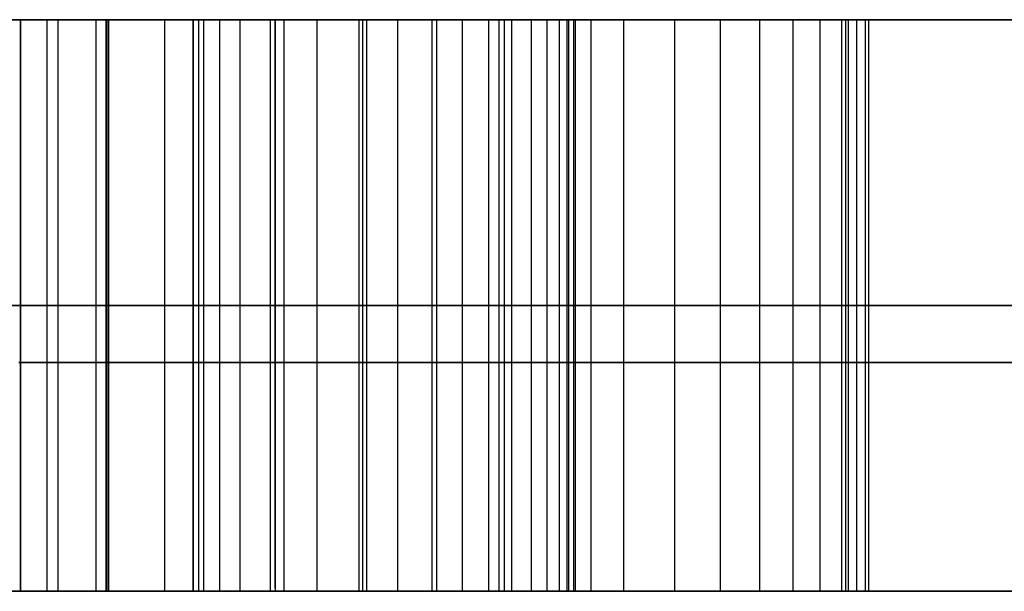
# Model space of a CAD drawing. Header units: millimetres. Extents: x 0 to 322, y -110 to 60.
# Tile 1003 of 1056: x 290.5 to 290.931, y -92.15 to -91.9. Entities that reach past the tile are written whole.
import ezdxf

# ---------------------------------------------------------------- set-up
doc = ezdxf.new("R2010")
doc.units = ezdxf.units.MM
doc.layers.add('Layer 01', color=18, linetype='Continuous', true_color=0x000000)

msp = doc.modelspace()

# ---------------------------------------------------------------- linework, layer by layer
at = {"layer": 'Layer 01'}
for p, q in [((290.74336, -91.9, 9.16204), (290.33313, -91.9, 9.16204)), ((290.50075, -91.9, 28.45899), (290.50075, -92.15, 28.45899)), ((290.51718, -92.15, 28.9903), (290.51718, -91.9, 28.9903)), ((290.53824, -91.9, 9.53383), (290.53824, -91.9, 8.79024)), ((290.53847, -92.15, 27.66907), (290.53847, -91.9, 27.66907)), ((290.57619, -92.15, 28.26292), (290.57619, -91.9, 28.26292)), ((290.7099, -91.9, 27.69352), (290.7099, -92.15, 27.69352)), ((290.75, -91.9, 7.85559), (290.75, -92.15, 7.85559)), ((290.86153, -92.15, 28.46886), (290.86153, -91.9, 28.46886)), ((290.86265, -92.15, 28.13362), (290.86265, -91.9, 28.13362)), ((291, -92.025, 8.2886), (290, -92.025, 8.2886)), ((290.36704, -92.025, 27.66907), (290.7099, -92.025, 27.66907)), ((290.5, -92.025, 7.42258), (291, -92.025, 8.2886)), ((290.50075, -92.025, 27.92768), (290.50075, -92.025, 28.9903)), ((290.53362, -92.025, 28.9903), (290.50075, -92.025, 28.9903)), ((291.18945, -92.025, 27.94742), (290.53362, -92.025, 28.9903)), ((291.14911, -92.025, 27.66907), (290.57619, -92.025, 28.59816)), ((290.57619, -92.025, 27.92768), (290.57619, -92.025, 28.59816)), ((290.7099, -92.025, 27.66907), (290.7099, -92.025, 27.71797)), ((290.75, -92.15, 7.85559), (290.25, -92.15, 7.85559)), ((290.50075, -92.15, 28.32969), (290.57619, -92.15, 28.32969)), ((290.53824, -92.15, 8.67489), (290.53824, -92.15, 8.79024)), ((290.53824, -92.15, 9.53383), (290.53824, -92.15, 9.64919)), ((290.74175, -92.15, 28.32969), (290.94906, -92.15, 28.32969)), ((290.74336, -92.15, 9.16204), (290.87156, -92.15, 9.16204)), ((290.88282, -92.15, 28.10091), (290.88282, -92.15, 28.43501))]:
    msp.add_line(p, q, dxfattribs=at)
at = {"layer": 'Layer 01', "extrusion": (0, 1, 0)}
for centre, radius in [((-290.5, 18.5, -91.9), 11.15), ((-290.5, 12.94, -92.05), 1.75), ((-290.5, 18.5, -92.05), 2.25), ((-290.5, 24.06, -92.05), 1.75)]:
    msp.add_arc(centre, radius, 90, 270, dxfattribs=at)
at = {"layer": 'Layer 01', "extrusion": (0, -1, 0)}
for centre, radius in [((290.5, 12.94, 91.9), 1.75), ((290.5, 18.5, 91.9), 2.25), ((290.5, 24.06, 91.9), 1.75)]:
    msp.add_arc(centre, radius, 270, 90, dxfattribs=at)
at = {"layer": 'Layer 01'}
for points in [[(291, -91.9, 8.2886), (290.5, -91.9, 8.2886), (290, -91.9, 8.2886)], [(290.36704, -91.9, 27.66907), (290.53847, -91.9, 27.66907), (290.7099, -91.9, 27.66907)], [(290.5, -91.9, 7.42258), (290.75, -91.9, 7.85559), (291, -91.9, 8.2886)], [(290.50075, -91.9, 28.9903), (290.50075, -91.9, 28.45899), (290.50075, -91.9, 27.92768)], [(290.53362, -91.9, 28.9903), (290.51718, -91.9, 28.9903), (290.50075, -91.9, 28.9903)], [(290.50075, -91.9, 27.92768), (290.50075, -92.025, 27.92768), (290.50075, -92.15, 27.92768)], [(290.50075, -91.9, 28.9903), (290.50075, -92.025, 28.9903), (290.50075, -92.15, 28.9903)], [(290.50075, -92.15, 27.92768), (290.50075, -92.025, 27.92768), (290.50075, -91.9, 27.92768)], [(290.5124, -92.15, 9.53243), (290.5124, -92.025, 9.53243), (290.5124, -91.9, 9.53243)], [(290.5124, -92.15, 8.79164), (290.5124, -92.025, 8.79164), (290.5124, -91.9, 8.79164)], [(290.53362, -91.9, 28.9903), (290.53362, -92.025, 28.9903), (290.53362, -92.15, 28.9903)], [(291.18945, -91.9, 27.94742), (290.86153, -91.9, 28.46886), (290.53362, -91.9, 28.9903)], [(290.53824, -91.9, 8.79024), (290.53824, -92.025, 8.79024), (290.53824, -92.15, 8.79024)], [(290.53824, -92.15, 9.53383), (290.53824, -92.025, 9.53383), (290.53824, -91.9, 9.53383)], [(290.53925, -91.9, 8.67486), (290.53925, -92.025, 8.67486), (290.53925, -92.15, 8.67486)], [(290.53925, -92.15, 9.64922), (290.53925, -92.025, 9.64922), (290.53925, -91.9, 9.64922)], [(290.56389, -92.15, 8.79164), (290.56389, -92.025, 8.79164), (290.56389, -91.9, 8.79164)], [(290.56389, -92.15, 9.53243), (290.56389, -92.025, 9.53243), (290.56389, -91.9, 9.53243)], [(290.57619, -91.9, 27.92768), (290.57619, -91.9, 28.26292), (290.57619, -91.9, 28.59816)], [(290.57619, -91.9, 28.59816), (290.86265, -91.9, 28.13362), (291.14911, -91.9, 27.66907)], [(290.57619, -91.9, 28.59816), (290.57619, -92.025, 28.59816), (290.57619, -92.15, 28.59816)], [(290.57619, -91.9, 27.92768), (290.57619, -92.025, 27.92768), (290.57619, -92.15, 27.92768)], [(290.57871, -92.15, 9.64721), (290.57871, -92.025, 9.64721), (290.57871, -91.9, 9.64721)], [(290.57871, -92.15, 8.67686), (290.57871, -92.025, 8.67686), (290.57871, -91.9, 8.67686)], [(290.58085, -92.15, 27.84162), (290.58085, -92.025, 27.84162), (290.58085, -91.9, 27.84162)], [(290.58792, -92.15, 8.79585), (290.58792, -92.025, 8.79585), (290.58792, -91.9, 8.79585)], [(290.58792, -92.15, 9.52822), (290.58792, -92.025, 9.52822), (290.58792, -91.9, 9.52822)], [(290.59677, -92.15, 27.77814), (290.59677, -92.025, 27.77814), (290.59677, -91.9, 27.77814)], [(290.60996, -92.15, 8.80286), (290.60996, -92.025, 8.80286), (290.60996, -91.9, 8.80286)], [(290.60996, -92.15, 9.52141), (290.60996, -92.025, 9.52141), (290.60996, -91.9, 9.52141)], [(290.61205, -91.9, 27.75559), (290.61205, -92.025, 27.75559), (290.61205, -92.15, 27.75559)], [(290.61205, -92.14856, 27.75559), (290.61205, -92.02428, 27.75559), (290.61205, -91.9, 27.75559)], [(290.61597, -92.15, 9.6414), (290.61597, -92.025, 9.6414), (290.61597, -91.9, 9.6414)], [(290.61597, -92.15, 8.68267), (290.61597, -92.025, 8.68267), (290.61597, -91.9, 8.68267)], [(290.63039, -92.15, 8.81248), (290.63039, -92.025, 8.81248), (290.63039, -91.9, 8.81248)], [(290.63039, -92.15, 9.5116), (290.63039, -92.025, 9.5116), (290.63039, -91.9, 9.5116)], [(290.64882, -92.15, 8.8251), (290.64882, -92.025, 8.8251), (290.64882, -91.9, 8.8251)], [(290.64882, -92.15, 9.49918), (290.64882, -92.025, 9.49918), (290.64882, -91.9, 9.49918)], [(290.65042, -92.15, 9.63179), (290.65042, -92.025, 9.63179), (290.65042, -91.9, 9.63179)], [(290.65042, -92.15, 8.69228), (290.65042, -92.025, 8.69228), (290.65042, -91.9, 8.69228)], [(290.65218, -92.15, 27.7303), (290.65218, -92.025, 27.7303), (290.65218, -91.9, 27.7303)], [(290.66565, -92.15, 8.84032), (290.66565, -92.025, 8.84032), (290.66565, -91.9, 8.84032)], [(290.66565, -92.15, 9.48395), (290.66565, -92.025, 9.48395), (290.66565, -91.9, 9.48395)], [(290.68067, -92.15, 8.85855), (290.68067, -92.025, 8.85855), (290.68067, -91.9, 8.85855)], [(290.68067, -92.15, 9.46592), (290.68067, -92.025, 9.46592), (290.68067, -91.9, 9.46592)], [(290.68268, -92.15, 9.61837), (290.68268, -92.025, 9.61837), (290.68268, -91.9, 9.61837)], [(290.68268, -92.15, 8.70591), (290.68268, -92.025, 8.70591), (290.68268, -91.9, 8.70591)], [(290.69389, -92.15, 8.87938), (290.69389, -92.025, 8.87938), (290.69389, -91.9, 8.87938)], [(290.69389, -92.15, 9.44509), (290.69389, -92.025, 9.44509), (290.69389, -91.9, 9.44509)], [(290.70551, -92.15, 8.90342), (290.70551, -92.025, 8.90342), (290.70551, -91.9, 8.90342)], [(290.70551, -92.15, 9.42125), (290.70551, -92.025, 9.42125), (290.70551, -91.9, 9.42125)], [(290.7099, -91.9, 27.66907), (290.7099, -91.9, 27.69352), (290.7099, -91.9, 27.71797)], [(290.7099, -91.9, 27.71797), (290.7099, -92.025, 27.71797), (290.7099, -92.15, 27.71797)], [(290.7099, -91.9, 27.66907), (290.7099, -92.025, 27.66907), (290.7099, -92.15, 27.66907)], [(290.71232, -92.15, 9.60094), (290.71232, -92.025, 9.60094), (290.71232, -91.9, 9.60094)], [(290.71232, -92.15, 8.72353), (290.71232, -92.025, 8.72353), (290.71232, -91.9, 8.72353)], [(290.71553, -92.15, 8.93067), (290.71553, -92.025, 8.93067), (290.71553, -91.9, 8.93067)], [(290.71553, -92.15, 9.39421), (290.71553, -92.025, 9.39421), (290.71553, -91.9, 9.39421)], [(290.72414, -92.15, 8.96112), (290.72414, -92.025, 8.96112), (290.72414, -91.9, 8.96112)], [(290.72414, -92.15, 9.36396), (290.72414, -92.025, 9.36396), (290.72414, -91.9, 9.36396)], [(290.73095, -92.15, 8.99497), (290.73095, -92.025, 8.99497), (290.73095, -91.9, 8.99497)], [(290.73095, -92.15, 9.33031), (290.73095, -92.025, 9.33031), (290.73095, -91.9, 9.33031)], [(290.73636, -92.15, 9.03203), (290.73636, -92.025, 9.03203), (290.73636, -91.9, 9.03203)], [(290.73636, -92.15, 9.29345), (290.73636, -92.025, 9.29345), (290.73636, -91.9, 9.29345)], [(290.73977, -92.15, 9.5795), (290.73977, -92.025, 9.5795), (290.73977, -91.9, 9.5795)], [(290.73977, -92.15, 8.74477), (290.73977, -92.025, 8.74477), (290.73977, -91.9, 8.74477)], [(290.74037, -92.15, 9.07249), (290.74037, -92.025, 9.07249), (290.74037, -91.9, 9.07249)], [(290.74037, -92.15, 9.25318), (290.74037, -92.025, 9.25318), (290.74037, -91.9, 9.25318)], [(290.74257, -92.15, 9.11616), (290.74257, -92.025, 9.11616), (290.74257, -91.9, 9.11616)], [(290.74257, -92.15, 9.20971), (290.74257, -92.025, 9.20971), (290.74257, -91.9, 9.20971)], [(290.74337, -92.15, 9.16304), (290.74337, -92.025, 9.16304), (290.74337, -91.9, 9.16304)], [(290.76441, -92.15, 9.55446), (290.76441, -92.025, 9.55446), (290.76441, -91.9, 9.55446)], [(290.76441, -92.15, 8.77001), (290.76441, -92.025, 8.77001), (290.76441, -91.9, 8.77001)], [(290.78684, -92.15, 9.52542), (290.78684, -92.025, 9.52542), (290.78684, -91.9, 9.52542)], [(290.78684, -92.15, 8.79926), (290.78684, -92.025, 8.79926), (290.78684, -91.9, 8.79926)], [(290.80667, -92.15, 9.49277), (290.80667, -92.025, 9.49277), (290.80667, -91.9, 9.49277)], [(290.80667, -92.15, 8.83211), (290.80667, -92.025, 8.83211), (290.80667, -91.9, 8.83211)], [(290.8239, -92.15, 9.45651), (290.8239, -92.025, 9.45651), (290.8239, -91.9, 9.45651)], [(290.8239, -92.15, 8.86857), (290.8239, -92.025, 8.86857), (290.8239, -91.9, 8.86857)], [(290.83853, -92.15, 9.41644), (290.83853, -92.025, 9.41644), (290.83853, -91.9, 9.41644)], [(290.83853, -92.15, 8.90863), (290.83853, -92.025, 8.90863), (290.83853, -91.9, 8.90863)], [(290.85034, -92.15, 9.37297), (290.85034, -92.025, 9.37297), (290.85034, -91.9, 9.37297)], [(290.85034, -92.15, 8.9525), (290.85034, -92.025, 8.9525), (290.85034, -91.9, 8.9525)], [(290.85976, -92.15, 9.3259), (290.85976, -92.025, 9.3259), (290.85976, -91.9, 9.3259)], [(290.85976, -92.15, 8.99958), (290.85976, -92.025, 8.99958), (290.85976, -91.9, 8.99958)], [(290.86637, -92.15, 9.27522), (290.86637, -92.025, 9.27522), (290.86637, -91.9, 9.27522)], [(290.86637, -92.15, 9.05046), (290.86637, -92.025, 9.05046), (290.86637, -91.9, 9.05046)], [(290.87018, -92.15, 9.22093), (290.87018, -92.025, 9.22093), (290.87018, -91.9, 9.22093)], [(290.87018, -92.15, 9.10495), (290.87018, -92.025, 9.10495), (290.87018, -91.9, 9.10495)], [(290.87158, -92.15, 9.16304), (290.87158, -92.025, 9.16304), (290.87158, -91.9, 9.16304)], [(291, -92.15, 8.2886), (290.5, -92.15, 8.2886), (290, -92.15, 8.2886)], [(290.36704, -92.15, 27.66907), (290.53847, -92.15, 27.66907), (290.7099, -92.15, 27.66907)], [(290.5, -92.15, 7.42258), (290.75, -92.15, 7.85559), (291, -92.15, 8.2886)], [(290.50075, -92.15, 28.9903), (290.50075, -92.15, 28.45899), (290.50075, -92.15, 27.92768)], [(290.53362, -92.15, 28.9903), (290.51718, -92.15, 28.9903), (290.50075, -92.15, 28.9903)], [(291.18945, -92.15, 27.94742), (290.86153, -92.15, 28.46886), (290.53362, -92.15, 28.9903)], [(290.57619, -92.15, 28.59816), (290.86265, -92.15, 28.13362), (291.14911, -92.15, 27.66907)], [(290.57619, -92.15, 27.92768), (290.57619, -92.15, 28.26292), (290.57619, -92.15, 28.59816)], [(290.7099, -92.15, 27.66907), (290.7099, -92.15, 27.69352), (290.7099, -92.15, 27.71797)]]:
    msp.add_open_spline(points, degree=2, dxfattribs=at)
at = {"layer": 'Layer 01', "extrusion": (6.02576e-13, -1, -4.14379e-13)}
msp.add_open_spline([(290.53925, -91.9, 9.64922), (290.52594, -91.9, 9.64884), (290.49999, -91.9, 9.6481), (290.46234, -91.9, 9.6422), (290.42717, -91.9, 9.63259), (290.39442, -91.9, 9.61918), (290.36424, -91.9, 9.60155), (290.33673, -91.9, 9.57988), (290.31138, -91.9, 9.55468), (290.289, -91.9, 9.52538), (290.26912, -91.9, 9.49251), (290.25186, -91.9, 9.45599), (290.23738, -91.9, 9.41583), (290.22532, -91.9, 9.37218), (290.21626, -91.9, 9.32494), (290.20974, -91.9, 9.27416), (290.2057, -91.9, 9.21979), (290.20518, -91.9, 9.18234), (290.20491, -91.9, 9.16304)], degree=3, knots=[-0.669174, -0.669174, -0.669174, -0.669174, -0.6291968, -0.591229, -0.5550141, -0.5198406, -0.4852226, -0.4503451, -0.4148771, -0.3781166, -0.3398531, -0.2996469, -0.2569299, -0.2117579, -0.1637133, -0.112522, -0.0580013, 0, 0, 0, 0], dxfattribs=at)
at = {"layer": 'Layer 01', "extrusion": (-1.72085e-13, -1, -1.17854e-13)}
msp.add_open_spline([(290.20491, -91.9, 9.16304), (290.20518, -91.9, 9.1436), (290.20569, -91.9, 9.10595), (290.20976, -91.9, 9.05125), (290.21624, -91.9, 9.0002), (290.22533, -91.9, 8.9527), (290.23734, -91.9, 8.90889), (290.25191, -91.9, 8.86865), (290.2691, -91.9, 8.83192), (290.28914, -91.9, 8.7989), (290.31187, -91.9, 8.76967), (290.33698, -91.9, 8.74416), (290.36471, -91.9, 8.72274), (290.39486, -91.9, 8.70513), (290.42752, -91.9, 8.69143), (290.46269, -91.9, 8.68192), (290.50018, -91.9, 8.67597), (290.526, -91.9, 8.67523), (290.53925, -91.9, 8.67486)], degree=3, knots=[-0.6708388, -0.6708388, -0.6708388, -0.6708388, -0.6124365, -0.557716, -0.5061269, -0.4578855, -0.4125202, -0.3698034, -0.329416, -0.290877, -0.2539936, -0.2183835, -0.1836293, -0.1490114, -0.1137609, -0.0775461, -0.0397768, 0, 0, 0, 0], dxfattribs=at)
at = {"layer": 'Layer 01', "extrusion": (1.44584e-12, -1, 7.9556e-13)}
msp.add_open_spline([(290.53824, -91.9, 8.79024), (290.52961, -91.9, 8.79049), (290.51283, -91.9, 8.79096), (290.48864, -91.9, 8.79535), (290.46608, -91.9, 8.80199), (290.44553, -91.9, 8.81201), (290.42663, -91.9, 8.82449), (290.40974, -91.9, 8.83993), (290.3945, -91.9, 8.85798), (290.38126, -91.9, 8.87906), (290.36986, -91.9, 8.90326), (290.3599, -91.9, 8.93055), (290.35153, -91.9, 8.96118), (290.34486, -91.9, 8.99514), (290.33947, -91.9, 9.03238), (290.33575, -91.9, 9.07296), (290.33359, -91.9, 9.11687), (290.33328, -91.9, 9.14728), (290.33312, -91.9, 9.16304)], degree=3, knots=[-0.4811147, -0.4811147, -0.4811147, -0.4811147, -0.4551947, -0.4307525, -0.4074607, -0.3847569, -0.3623315, -0.3396038, -0.3162524, -0.2915392, -0.265066, -0.235994, -0.2043546, -0.1697678, -0.1320585, -0.0913513, -0.0473567, 0, 0, 0, 0], dxfattribs=at)
at = {"layer": 'Layer 01', "extrusion": (3.94011e-13, -1, -2.17973e-13)}
msp.add_open_spline([(290.33312, -91.9, 9.16304), (290.33328, -91.9, 9.17873), (290.33359, -91.9, 9.209), (290.33576, -91.9, 9.25278), (290.33946, -91.9, 9.29323), (290.34486, -91.9, 9.33033), (290.35153, -91.9, 9.3641), (290.3599, -91.9, 9.39453), (290.36986, -91.9, 9.42162), (290.38125, -91.9, 9.44563), (290.39455, -91.9, 9.46652), (290.40974, -91.9, 9.48454), (290.42657, -91.9, 9.49999), (290.44554, -91.9, 9.5123), (290.46617, -91.9, 9.52197), (290.48857, -91.9, 9.52907), (290.51286, -91.9, 9.53302), (290.52962, -91.9, 9.53356), (290.53824, -91.9, 9.53383)], degree=3, knots=[-0.4794091, -0.4794091, -0.4794091, -0.4794091, -0.4322536, -0.3884601, -0.3477535, -0.3102432, -0.2758536, -0.244408, -0.2155246, -0.1892325, -0.1646889, -0.1413378, -0.1186105, -0.096296, -0.0736787, -0.0503277, -0.0259197, 0, 0, 0, 0], dxfattribs=at)
at = {"layer": 'Layer 01', "extrusion": (2.57048e-11, 1, -4.19706e-12)}
msp.add_open_spline([(290.50075, -91.9, 27.92768), (290.50075, -91.9, 27.90497), (290.50017, -91.9, 27.88223), (290.49696, -91.9, 27.84172), (290.49485, -91.9, 27.82381), (290.48875, -91.9, 27.79662), (290.48601, -91.9, 27.78698), (290.47943, -91.9, 27.77178), (290.47647, -91.9, 27.76607), (290.47386, -91.9, 27.76297)], degree=3, knots=[0, 0, 0, 0, 0.0670619, 0.0670619, 0.120069, 0.120069, 0.1494264, 0.1494264, 0.1690636, 0.1690636, 0.1690636, 0.1690636], dxfattribs=at)
at = {"layer": 'Layer 01', "extrusion": (0, 1, 0)}
for points, knots in [([(290.74337, -91.9, 9.16304), (290.7432, -91.9, 9.14741), (290.74288, -91.9, 9.11721), (290.74081, -91.9, 9.07349), (290.73678, -91.9, 9.03305), (290.7314, -91.9, 8.99589), (290.72483, -91.9, 8.96194), (290.71613, -91.9, 8.93139), (290.70624, -91.9, 8.90397), (290.69467, -91.9, 8.87973), (290.68126, -91.9, 8.85857), (290.66631, -91.9, 8.84012), (290.64919, -91.9, 8.82483), (290.63066, -91.9, 8.81184), (290.60995, -91.9, 8.80237), (290.58765, -91.9, 8.79522), (290.56351, -91.9, 8.79101), (290.54681, -91.9, 8.7905), (290.53824, -91.9, 8.79024)], [-0.4804957, -0.4804957, -0.4804957, -0.4804957, -0.4335398, -0.3897452, -0.3490184, -0.3115073, -0.2769203, -0.2452266, -0.2161543, -0.1894131, -0.1646997, -0.1410399, -0.118312, -0.0959403, -0.0733226, -0.0501622, -0.0257199, 0, 0, 0, 0]), ([(290.7099, -91.9, 27.71797), (290.69027, -91.9, 27.71932), (290.67043, -91.9, 27.72298), (290.63749, -91.9, 27.73619), (290.62354, -91.9, 27.74474), (290.61205, -91.9, 27.75559)], [-0.1075081, -0.1075081, -0.1075081, -0.1075081, -0.0479361, -0.0479361, 0, 0, 0, 0]), ([(290.53824, -92.025, 8.79024), (290.54681, -92.025, 8.7905), (290.56351, -92.025, 8.79101), (290.58765, -92.025, 8.79522), (290.60995, -92.025, 8.80237), (290.63066, -92.025, 8.81184), (290.64919, -92.025, 8.82483), (290.66631, -92.025, 8.84012), (290.68126, -92.025, 8.85857), (290.69467, -92.025, 8.87973), (290.70624, -92.025, 8.90397), (290.71613, -92.025, 8.93139), (290.72483, -92.025, 8.96194), (290.7314, -92.025, 8.99589), (290.73678, -92.025, 9.03305), (290.74081, -92.025, 9.07349), (290.74288, -92.025, 9.11721), (290.7432, -92.025, 9.14741), (290.74337, -92.025, 9.16304)], [0, 0, 0, 0, 0.053528, 0.104397, 0.152598, 0.199669, 0.246229, 0.29353, 0.34277, 0.394204, 0.449857, 0.510362, 0.576322, 0.648304, 0.726372, 0.811132, 0.902276, 1, 1, 1, 1]), ([(290.74337, -92.025, 9.16304), (290.7432, -92.025, 9.1786), (290.74288, -92.025, 9.20867), (290.74081, -92.025, 9.25219), (290.73678, -92.025, 9.29242), (290.7314, -92.025, 9.32939), (290.72483, -92.025, 9.36314), (290.71612, -92.025, 9.39348), (290.70626, -92.025, 9.42072), (290.6946, -92.025, 9.44478), (290.68134, -92.025, 9.4659), (290.66623, -92.025, 9.48414), (290.64927, -92.025, 9.4995), (290.63053, -92.025, 9.51213), (290.61005, -92.025, 9.52202), (290.5876, -92.025, 9.52877), (290.56352, -92.025, 9.53309), (290.54681, -92.025, 9.53358), (290.53824, -92.025, 9.53383)], [0, 0, 0, 0, 0.097672, 0.18874, 0.273402, 0.351348, 0.42319, 0.488994, 0.549333, 0.604819, 0.656445, 0.705548, 0.753027, 0.799526, 0.846954, 0.895211, 0.946271, 1, 1, 1, 1]), ([(290.53925, -92.025, 9.64922), (290.55242, -92.025, 9.64883), (290.57817, -92.025, 9.64808), (290.61549, -92.025, 9.64223), (290.65038, -92.025, 9.63254), (290.68289, -92.025, 9.6192), (290.71286, -92.025, 9.60147), (290.74037, -92.025, 9.58002), (290.76529, -92.025, 9.55453), (290.78771, -92.025, 9.5254), (290.80757, -92.025, 9.49251), (290.82482, -92.025, 9.45598), (290.83938, -92.025, 9.41587), (290.85104, -92.025, 9.37212), (290.86051, -92.025, 9.32497), (290.86699, -92.025, 9.27417), (290.87073, -92.025, 9.21979), (290.87129, -92.025, 9.18234), (290.87158, -92.025, 9.16304)], [0, 0, 0, 0, 0.059289, 0.115871, 0.169545, 0.22196, 0.273561, 0.325811, 0.378522, 0.433592, 0.490914, 0.551146, 0.61514, 0.682732, 0.754765, 0.831454, 0.913109, 1, 1, 1, 1]), ([(290.87158, -92.025, 9.16304), (290.87129, -92.025, 9.14367), (290.87073, -92.025, 9.10609), (290.86698, -92.025, 9.05151), (290.86054, -92.025, 9.00056), (290.85097, -92.025, 8.95324), (290.83946, -92.025, 8.90932), (290.82476, -92.025, 8.86905), (290.80757, -92.025, 8.83237), (290.78771, -92.025, 8.79927), (290.76527, -92.025, 8.76998), (290.74051, -92.025, 8.74422), (290.71273, -92.025, 8.72305), (290.68291, -92.025, 8.70507), (290.65042, -92.025, 8.69149), (290.61549, -92.025, 8.68185), (290.57817, -92.025, 8.67599), (290.55242, -92.025, 8.67524), (290.53925, -92.025, 8.67486)], [0, 0, 0, 0, 0.08697, 0.168717, 0.245508, 0.317359, 0.385358, 0.449189, 0.50954, 0.566973, 0.622141, 0.674932, 0.726865, 0.778488, 0.830886, 0.884423, 0.940862, 1, 1, 1, 1]), ([(290.7099, -92.025, 27.71797), (290.69027, -92.025, 27.71932), (290.67043, -92.025, 27.72298), (290.63749, -92.025, 27.73619), (290.62354, -92.025, 27.74474), (290.61205, -92.025, 27.75559)], [0, 0, 0, 0, 0.554116, 0.554116, 1, 1, 1, 1])]:
    msp.add_open_spline(points, degree=3, knots=knots, dxfattribs=at)
at = {"layer": 'Layer 01', "extrusion": (-1.32698e-12, 1, -7.34104e-13)}
msp.add_open_spline([(290.53824, -91.9, 9.53383), (290.54681, -91.9, 9.53358), (290.56352, -91.9, 9.53309), (290.5876, -91.9, 9.52877), (290.61005, -91.9, 9.52202), (290.63053, -91.9, 9.51213), (290.64927, -91.9, 9.4995), (290.66623, -91.9, 9.48414), (290.68134, -91.9, 9.4659), (290.6946, -91.9, 9.44478), (290.70626, -91.9, 9.42072), (290.71612, -91.9, 9.39348), (290.72483, -91.9, 9.36314), (290.7314, -91.9, 9.32939), (290.73678, -91.9, 9.29242), (290.74081, -91.9, 9.25219), (290.74288, -91.9, 9.20867), (290.7432, -91.9, 9.1786), (290.74337, -91.9, 9.16304)], degree=3, knots=[-0.4786917, -0.4786917, -0.4786917, -0.4786917, -0.4529721, -0.42853, -0.40543, -0.3827263, -0.3604676, -0.33774, -0.3142349, -0.2895218, -0.2629614, -0.2340776, -0.2025773, -0.1681873, -0.1308752, -0.0903484, -0.0467548, 0, 0, 0, 0], dxfattribs=at)
at = {"layer": 'Layer 01', "extrusion": (-1.73486e-13, 1, -1.18588e-13)}
msp.add_open_spline([(290.87158, -91.9, 9.16304), (290.87129, -91.9, 9.18234), (290.87073, -91.9, 9.21979), (290.86699, -91.9, 9.27417), (290.86051, -91.9, 9.32497), (290.85104, -91.9, 9.37212), (290.83938, -91.9, 9.41587), (290.82482, -91.9, 9.45598), (290.80757, -91.9, 9.49251), (290.78771, -91.9, 9.5254), (290.76529, -91.9, 9.55453), (290.74037, -91.9, 9.58002), (290.71286, -91.9, 9.60147), (290.68289, -91.9, 9.6192), (290.65038, -91.9, 9.63254), (290.61549, -91.9, 9.64223), (290.57817, -91.9, 9.64808), (290.55242, -91.9, 9.64883), (290.53925, -91.9, 9.64922)], degree=3, knots=[-0.6675152, -0.6675152, -0.6675152, -0.6675152, -0.6095142, -0.5550083, -0.5038172, -0.4557339, -0.4106152, -0.3678984, -0.3276924, -0.2894292, -0.2526689, -0.2174836, -0.1826063, -0.1481616, -0.1131737, -0.0773456, -0.0395763, 0, 0, 0, 0], dxfattribs=at)
at = {"layer": 'Layer 01', "extrusion": (-3.47089e-13, 1, 2.36283e-13)}
msp.add_open_spline([(290.53925, -91.9, 8.67486), (290.55242, -91.9, 8.67524), (290.57817, -91.9, 8.67599), (290.61549, -91.9, 8.68185), (290.65042, -91.9, 8.69149), (290.68291, -91.9, 8.70507), (290.71273, -91.9, 8.72305), (290.74051, -91.9, 8.74422), (290.76527, -91.9, 8.76998), (290.78771, -91.9, 8.79927), (290.80757, -91.9, 8.83237), (290.82476, -91.9, 8.86905), (290.83946, -91.9, 8.90932), (290.85097, -91.9, 8.95324), (290.86054, -91.9, 9.00056), (290.86698, -91.9, 9.05151), (290.87073, -91.9, 9.10609), (290.87129, -91.9, 9.14367), (290.87158, -91.9, 9.16304)], degree=3, knots=[-0.6692209, -0.6692209, -0.6692209, -0.6692209, -0.6296442, -0.5918746, -0.5560461, -0.5209802, -0.4864331, -0.4516785, -0.4163496, -0.3794299, -0.3409946, -0.3006069, -0.2578897, -0.2123832, -0.1642994, -0.1129089, -0.0582022, 0, 0, 0, 0], dxfattribs=at)
at = {"layer": 'Layer 01', "extrusion": (-8.22694e-12, -1, -1.71407e-12)}
msp.add_open_spline([(290.61205, -91.9, 27.75559), (290.60544, -91.9, 27.76183), (290.60055, -91.9, 27.7699), (290.58767, -91.9, 27.79797), (290.58363, -91.9, 27.81995), (290.57719, -91.9, 27.87008), (290.57619, -91.9, 27.89893), (290.57619, -91.9, 27.92768)], degree=3, knots=[0, 0, 0, 0, 0.0273996, 0.0273996, 0.09332, 0.09332, 0.1799134, 0.1799134, 0.1799134, 0.1799134], dxfattribs=at)
at = {"layer": 'Layer 01', "extrusion": (0, -1, 0)}
for points, knots in [([(290.53925, -92.025, 8.67486), (290.526, -92.025, 8.67523), (290.50018, -92.025, 8.67597), (290.46269, -92.025, 8.68192), (290.42752, -92.025, 8.69143), (290.39486, -92.025, 8.70513), (290.36471, -92.025, 8.72274), (290.33698, -92.025, 8.74416), (290.31187, -92.025, 8.76967), (290.28914, -92.025, 8.7989), (290.2691, -92.025, 8.83192), (290.25191, -92.025, 8.86865), (290.23734, -92.025, 8.90889), (290.22533, -92.025, 8.9527), (290.21624, -92.025, 9.0002), (290.20976, -92.025, 9.05125), (290.20569, -92.025, 9.10595), (290.20518, -92.025, 9.1436), (290.20491, -92.025, 9.16304)], [0, 0, 0, 0, 0.059294, 0.115596, 0.16958, 0.222127, 0.273731, 0.325538, 0.378621, 0.433602, 0.491051, 0.551255, 0.614932, 0.682557, 0.754469, 0.831371, 0.912941, 1, 1, 1, 1]), ([(290.20491, -92.025, 9.16304), (290.20518, -92.025, 9.18234), (290.2057, -92.025, 9.21979), (290.20974, -92.025, 9.27416), (290.21626, -92.025, 9.32494), (290.22532, -92.025, 9.37218), (290.23738, -92.025, 9.41583), (290.25186, -92.025, 9.45599), (290.26912, -92.025, 9.49251), (290.289, -92.025, 9.52538), (290.31138, -92.025, 9.55468), (290.33673, -92.025, 9.57988), (290.36424, -92.025, 9.60155), (290.39442, -92.025, 9.61918), (290.42717, -92.025, 9.63259), (290.46234, -92.025, 9.6422), (290.49999, -92.025, 9.6481), (290.52594, -92.025, 9.64884), (290.53925, -92.025, 9.64922)], [0, 0, 0, 0, 0.086676, 0.168151, 0.24465, 0.316447, 0.383951, 0.447786, 0.50787, 0.56505, 0.619984, 0.672987, 0.725107, 0.776839, 0.829402, 0.883521, 0.940259, 1, 1, 1, 1]), ([(290.53824, -92.025, 9.53383), (290.52962, -92.025, 9.53356), (290.51286, -92.025, 9.53302), (290.48857, -92.025, 9.52907), (290.46617, -92.025, 9.52197), (290.44554, -92.025, 9.5123), (290.42657, -92.025, 9.49999), (290.40974, -92.025, 9.48454), (290.39455, -92.025, 9.46652), (290.38125, -92.025, 9.44563), (290.36986, -92.025, 9.42162), (290.3599, -92.025, 9.39453), (290.35153, -92.025, 9.3641), (290.34486, -92.025, 9.33033), (290.33946, -92.025, 9.29323), (290.33576, -92.025, 9.25278), (290.33359, -92.025, 9.209), (290.33328, -92.025, 9.17873), (290.33312, -92.025, 9.16304)], [0, 0, 0, 0, 0.054066, 0.104979, 0.153687, 0.200864, 0.24741, 0.294817, 0.343525, 0.39472, 0.449563, 0.509811, 0.575403, 0.647137, 0.725379, 0.810289, 0.901638, 1, 1, 1, 1]), ([(290.33312, -92.025, 9.16304), (290.33328, -92.025, 9.14728), (290.33359, -92.025, 9.11687), (290.33575, -92.025, 9.07296), (290.33947, -92.025, 9.03238), (290.34486, -92.025, 8.99514), (290.35153, -92.025, 8.96118), (290.3599, -92.025, 8.93055), (290.36986, -92.025, 8.90326), (290.38126, -92.025, 8.87906), (290.3945, -92.025, 8.85798), (290.40974, -92.025, 8.83993), (290.42663, -92.025, 8.82449), (290.44553, -92.025, 8.81201), (290.46608, -92.025, 8.80199), (290.48864, -92.025, 8.79535), (290.51283, -92.025, 8.79096), (290.52961, -92.025, 8.79049), (290.53824, -92.025, 8.79024)], [0, 0, 0, 0, 0.098431, 0.189874, 0.274484, 0.352864, 0.424752, 0.490515, 0.550941, 0.605966, 0.657333, 0.705869, 0.753108, 0.79972, 0.84691, 0.895322, 0.946125, 1, 1, 1, 1]), ([(290.61205, -92.025, 27.75559), (290.61205, -92.025, 27.75559), (290.61205, -92.025, 27.75559), (290.61205, -92.025, 27.75559), (290.60544, -92.025, 27.76183), (290.60055, -92.025, 27.7699), (290.58767, -92.025, 27.79797), (290.58363, -92.025, 27.81995), (290.57719, -92.025, 27.87008), (290.57619, -92.025, 27.89893), (290.57619, -92.025, 27.92768)], [0, 0, 0, 0, 0, 0, 0, 0.152293, 0.152293, 0.518694, 0.518694, 1, 1, 1, 1]), ([(290.61205, -92.15, 27.75559), (290.60544, -92.15, 27.76183), (290.60055, -92.15, 27.7699), (290.58767, -92.15, 27.79797), (290.58363, -92.15, 27.81995), (290.57719, -92.15, 27.87008), (290.57619, -92.15, 27.89893), (290.57619, -92.15, 27.92768)], [-0.1799134, -0.1799134, -0.1799134, -0.1799134, -0.1525139, -0.1525139, -0.0865934, -0.0865934, 0, 0, 0, 0])]:
    msp.add_open_spline(points, degree=3, knots=knots, dxfattribs=at)
at = {"layer": 'Layer 01', "extrusion": (-1.42432e-12, 1, 4.91401e-13)}
msp.add_open_spline([(290.50075, -92.025, 27.92768), (290.50075, -92.025, 27.92768), (290.50075, -92.025, 27.92768), (290.50075, -92.025, 27.92768), (290.50075, -92.025, 27.90497), (290.50017, -92.025, 27.88223), (290.49696, -92.025, 27.84172), (290.49485, -92.025, 27.82381), (290.48875, -92.025, 27.79662), (290.48601, -92.025, 27.78698), (290.47943, -92.025, 27.77178), (290.47647, -92.025, 27.76607), (290.47386, -92.025, 27.76297), (290.47386, -92.025, 27.76297), (290.47386, -92.025, 27.76297), (290.47386, -92.025, 27.76297)], degree=3, knots=[0, 0, 0, 0, 0, 0, 0, 0.3773131, 0.3773131, 0.6755488, 0.6755488, 0.8407238, 0.8407238, 0.9512095, 0.9512095, 0.9512095, 0.9512095, 0.9512095, 0.9512095, 0.9512095], dxfattribs=at)
at = {"layer": 'Layer 01', "extrusion": (-9.24978e-13, -1, 6.06859e-13)}
msp.add_open_spline([(290.20491, -92.15, 9.16304), (290.20518, -92.15, 9.18234), (290.2057, -92.15, 9.21979), (290.20974, -92.15, 9.27416), (290.21626, -92.15, 9.32494), (290.22532, -92.15, 9.37218), (290.23738, -92.15, 9.41583), (290.25186, -92.15, 9.45599), (290.26912, -92.15, 9.49251), (290.289, -92.15, 9.52538), (290.31138, -92.15, 9.55468), (290.33673, -92.15, 9.57988), (290.36424, -92.15, 9.60155), (290.39442, -92.15, 9.61918), (290.42717, -92.15, 9.63259), (290.46234, -92.15, 9.6422), (290.49999, -92.15, 9.6481), (290.52594, -92.15, 9.64884), (290.53925, -92.15, 9.64922)], degree=3, knots=[0, 0, 0, 0, 0.086676, 0.168151, 0.24465, 0.316447, 0.383951, 0.447786, 0.50787, 0.56505, 0.619984, 0.672987, 0.725107, 0.776839, 0.829402, 0.883521, 0.940259, 1, 1, 1, 1], dxfattribs=at)
at = {"layer": 'Layer 01', "extrusion": (8.60425e-14, -1, 5.89269e-14)}
msp.add_open_spline([(290.53925, -92.15, 8.67486), (290.526, -92.15, 8.67523), (290.50018, -92.15, 8.67597), (290.46269, -92.15, 8.68192), (290.42752, -92.15, 8.69143), (290.39486, -92.15, 8.70513), (290.36471, -92.15, 8.72274), (290.33698, -92.15, 8.74416), (290.31187, -92.15, 8.76967), (290.28914, -92.15, 8.7989), (290.2691, -92.15, 8.83192), (290.25191, -92.15, 8.86865), (290.23734, -92.15, 8.90889), (290.22533, -92.15, 8.9527), (290.21624, -92.15, 9.0002), (290.20976, -92.15, 9.05125), (290.20569, -92.15, 9.10595), (290.20518, -92.15, 9.1436), (290.20491, -92.15, 9.16304)], degree=3, knots=[-0.6708388, -0.6708388, -0.6708388, -0.6708388, -0.631062, -0.5932927, -0.5570779, -0.5218274, -0.4872095, -0.4524553, -0.4168452, -0.3799618, -0.3414228, -0.3010354, -0.2583186, -0.2129533, -0.1647119, -0.1131228, -0.0584022, 0, 0, 0, 0], dxfattribs=at)
at = {"layer": 'Layer 01', "extrusion": (2.23273e-12, -1, -1.23518e-12)}
msp.add_open_spline([(290.33312, -92.15, 9.16304), (290.33328, -92.15, 9.17873), (290.33359, -92.15, 9.209), (290.33576, -92.15, 9.25278), (290.33946, -92.15, 9.29323), (290.34486, -92.15, 9.33033), (290.35153, -92.15, 9.3641), (290.3599, -92.15, 9.39453), (290.36986, -92.15, 9.42162), (290.38125, -92.15, 9.44563), (290.39455, -92.15, 9.46652), (290.40974, -92.15, 9.48454), (290.42657, -92.15, 9.49999), (290.44554, -92.15, 9.5123), (290.46617, -92.15, 9.52197), (290.48857, -92.15, 9.52907), (290.51286, -92.15, 9.53302), (290.52962, -92.15, 9.53356), (290.53824, -92.15, 9.53383)], degree=3, knots=[-1, -1, -1, -1, -0.901638, -0.810289, -0.725379, -0.647137, -0.575403, -0.509811, -0.449563, -0.39472, -0.343525, -0.294817, -0.24741, -0.200864, -0.153687, -0.104979, -0.054066, 0, 0, 0, 0], dxfattribs=at)
at = {"layer": 'Layer 01', "extrusion": (-9.20078e-13, -1, -5.06266e-13)}
msp.add_open_spline([(290.53824, -92.15, 8.79024), (290.52961, -92.15, 8.79049), (290.51283, -92.15, 8.79096), (290.48864, -92.15, 8.79535), (290.46608, -92.15, 8.80199), (290.44553, -92.15, 8.81201), (290.42663, -92.15, 8.82449), (290.40974, -92.15, 8.83993), (290.3945, -92.15, 8.85798), (290.38126, -92.15, 8.87906), (290.36986, -92.15, 8.90326), (290.3599, -92.15, 8.93055), (290.35153, -92.15, 8.96118), (290.34486, -92.15, 8.99514), (290.33947, -92.15, 9.03238), (290.33575, -92.15, 9.07296), (290.33359, -92.15, 9.11687), (290.33328, -92.15, 9.14728), (290.33312, -92.15, 9.16304)], degree=3, knots=[-1, -1, -1, -1, -0.946125, -0.895322, -0.84691, -0.79972, -0.753108, -0.705869, -0.657333, -0.605966, -0.550941, -0.490515, -0.424752, -0.352864, -0.274484, -0.189874, -0.098431, 0, 0, 0, 0], dxfattribs=at)
at = {"layer": 'Layer 01', "extrusion": (1.10924e-11, 1, -1.72488e-12)}
msp.add_open_spline([(290.50075, -92.15, 27.92768), (290.50075, -92.15, 27.90497), (290.50017, -92.15, 27.88223), (290.49696, -92.15, 27.84172), (290.49485, -92.15, 27.82381), (290.48875, -92.15, 27.79662), (290.48601, -92.15, 27.78698), (290.47943, -92.15, 27.77178), (290.47647, -92.15, 27.76607), (290.47386, -92.15, 27.76297)], degree=3, knots=[-0.1690636, -0.1690636, -0.1690636, -0.1690636, -0.1020017, -0.1020017, -0.0489947, -0.0489947, -0.0196372, -0.0196372, 0, 0, 0, 0], dxfattribs=at)
at = {"layer": 'Layer 01', "extrusion": (6.62909e-13, 1, -3.6476e-13)}
msp.add_open_spline([(290.74337, -92.15, 9.16304), (290.7432, -92.15, 9.14741), (290.74288, -92.15, 9.11721), (290.74081, -92.15, 9.07349), (290.73678, -92.15, 9.03305), (290.7314, -92.15, 8.99589), (290.72483, -92.15, 8.96194), (290.71613, -92.15, 8.93139), (290.70624, -92.15, 8.90397), (290.69467, -92.15, 8.87973), (290.68126, -92.15, 8.85857), (290.66631, -92.15, 8.84012), (290.64919, -92.15, 8.82483), (290.63066, -92.15, 8.81184), (290.60995, -92.15, 8.80237), (290.58765, -92.15, 8.79522), (290.56351, -92.15, 8.79101), (290.54681, -92.15, 8.7905), (290.53824, -92.15, 8.79024)], degree=3, knots=[-1, -1, -1, -1, -0.902276, -0.811132, -0.726372, -0.648304, -0.576322, -0.510362, -0.449857, -0.394204, -0.34277, -0.29353, -0.246229, -0.199669, -0.152598, -0.104397, -0.053528, 0, 0, 0, 0], dxfattribs=at)
at = {"layer": 'Layer 01', "extrusion": (-7.96187e-13, 1, -4.40462e-13)}
msp.add_open_spline([(290.53824, -92.15, 9.53383), (290.54681, -92.15, 9.53358), (290.56352, -92.15, 9.53309), (290.5876, -92.15, 9.52877), (290.61005, -92.15, 9.52202), (290.63053, -92.15, 9.51213), (290.64927, -92.15, 9.4995), (290.66623, -92.15, 9.48414), (290.68134, -92.15, 9.4659), (290.6946, -92.15, 9.44478), (290.70626, -92.15, 9.42072), (290.71612, -92.15, 9.39348), (290.72483, -92.15, 9.36314), (290.7314, -92.15, 9.32939), (290.73678, -92.15, 9.29242), (290.74081, -92.15, 9.25219), (290.74288, -92.15, 9.20867), (290.7432, -92.15, 9.1786), (290.74337, -92.15, 9.16304)], degree=3, knots=[-1, -1, -1, -1, -0.946271, -0.895211, -0.846954, -0.799526, -0.753027, -0.705548, -0.656445, -0.604819, -0.549333, -0.488994, -0.42319, -0.351348, -0.273402, -0.18874, -0.097672, 0, 0, 0, 0], dxfattribs=at)
at = {"layer": 'Layer 01', "extrusion": (-3.46973e-13, 1, -2.37177e-13)}
msp.add_open_spline([(290.53925, -92.15, 9.64922), (290.55242, -92.15, 9.64883), (290.57817, -92.15, 9.64808), (290.61549, -92.15, 9.64223), (290.65038, -92.15, 9.63254), (290.68289, -92.15, 9.6192), (290.71286, -92.15, 9.60147), (290.74037, -92.15, 9.58002), (290.76529, -92.15, 9.55453), (290.78771, -92.15, 9.5254), (290.80757, -92.15, 9.49251), (290.82482, -92.15, 9.45598), (290.83938, -92.15, 9.41587), (290.85104, -92.15, 9.37212), (290.86051, -92.15, 9.32497), (290.86699, -92.15, 9.27417), (290.87073, -92.15, 9.21979), (290.87129, -92.15, 9.18234), (290.87158, -92.15, 9.16304)], degree=3, knots=[0, 0, 0, 0, 0.059289, 0.115871, 0.169545, 0.22196, 0.273561, 0.325811, 0.378522, 0.433592, 0.490914, 0.551146, 0.61514, 0.682732, 0.754765, 0.831454, 0.913109, 1, 1, 1, 1], dxfattribs=at)
at = {"layer": 'Layer 01', "extrusion": (-1.95659e-13, 1, 1.62306e-13)}
msp.add_open_spline([(290.87158, -92.15, 9.16304), (290.87129, -92.15, 9.14367), (290.87073, -92.15, 9.10609), (290.86698, -92.15, 9.05151), (290.86054, -92.15, 9.00056), (290.85097, -92.15, 8.95324), (290.83946, -92.15, 8.90932), (290.82476, -92.15, 8.86905), (290.80757, -92.15, 8.83237), (290.78771, -92.15, 8.79927), (290.76527, -92.15, 8.76998), (290.74051, -92.15, 8.74422), (290.71273, -92.15, 8.72305), (290.68291, -92.15, 8.70507), (290.65042, -92.15, 8.69149), (290.61549, -92.15, 8.68185), (290.57817, -92.15, 8.67599), (290.55242, -92.15, 8.67524), (290.53925, -92.15, 8.67486)], degree=3, knots=[-0.6692209, -0.6692209, -0.6692209, -0.6692209, -0.6110188, -0.5563121, -0.5049215, -0.4568377, -0.4113312, -0.368614, -0.3282263, -0.289791, -0.2528713, -0.2175424, -0.1827879, -0.1482407, -0.1131748, -0.0773464, -0.0395767, 0, 0, 0, 0], dxfattribs=at)
at = {"layer": 'Layer 01', "extrusion": (-1.07417e-12, 1, -2.79438e-12)}
msp.add_open_spline([(290.7099, -92.15, 27.71797), (290.69027, -92.15, 27.71932), (290.67043, -92.15, 27.72298), (290.63749, -92.15, 27.73619), (290.62354, -92.15, 27.74474), (290.61205, -92.15, 27.75559)], degree=3, knots=[0, 0, 0, 0, 0.554116, 0.554116, 1, 1, 1, 1], dxfattribs=at)

doc.saveas('drawing.dxf')
